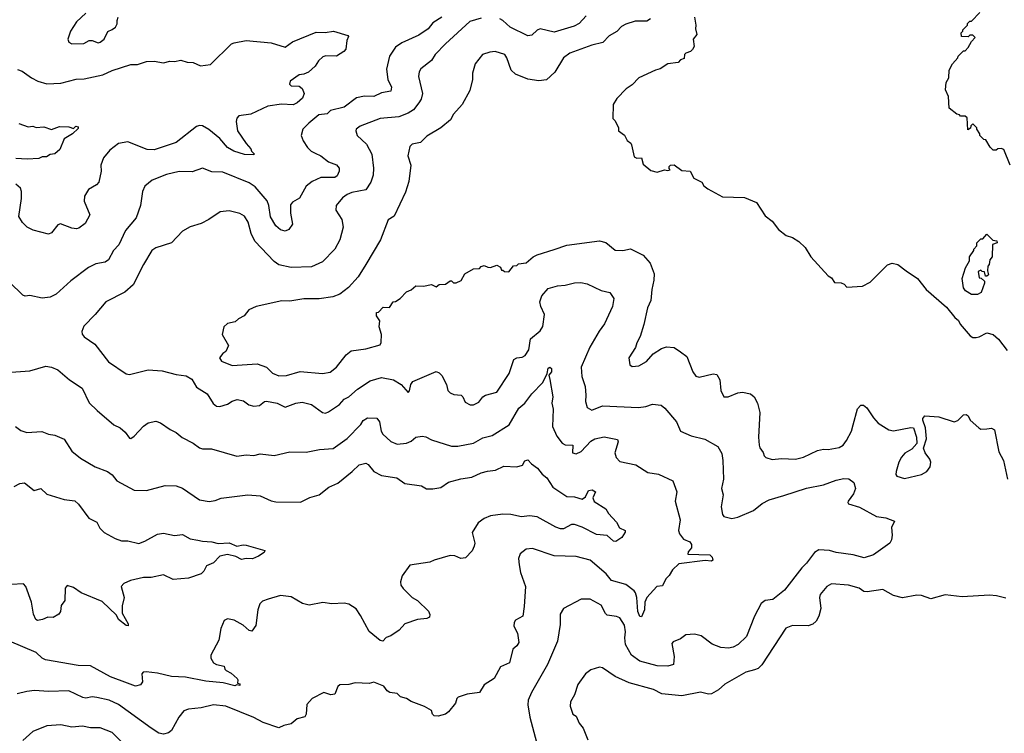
# Model space of a CAD drawing. Extents: x 1678759 to 1859541, y 384609 to 522867.
# Tile 425 of 466: x 1818050 to 1824376, y 466842 to 471430. Entities that reach past the tile are written whole.
import ezdxf

# ---------------------------------------------------------------- set-up
doc = ezdxf.new("R2010")
doc.units = 0

msp = doc.modelspace()

# ---------------------------------------------------------------- linework, layer by layer
at = {"layer": '0CON20XD'}
for points in [[(1820761.8, 471445), (1820705, 471410.4), (1820675, 471371.2), (1820615, 471330), (1820505, 471281.8), (1820465, 471252.9), (1820425.6, 471195), (1820407.4, 471112.6), (1820414.6, 471045), (1820439.5, 470995), (1820435, 470970), (1820375, 470959.5), (1820325, 470935.5), (1820265, 470938.8), (1820215, 470928.2), (1820135, 470868.2), (1820046, 470845), (1820024.7, 470825.3), (1819971.7, 470818.3), (1819906.9, 470765), (1819870, 470725), (1819859.2, 470685), (1819871.7, 470651.7), (1819898.9, 470608.9), (1819923.4, 470583.4), (1819947.7, 470572.3), (1819984.6, 470554.6), (1820035, 470515.5), (1820085, 470497.5), (1820103.3, 470475), (1820103.3, 470455), (1820089.4, 470425), (1820075, 470415.6), (1819985, 470415.5), (1819930.1, 470389.9), (1819890.5, 470359.5), (1819847.4, 470282.6), (1819803.8, 470256.2), (1819790.2, 470239.8), (1819789.1, 470185), (1819802.5, 470115), (1819778.7, 470081.3), (1819755, 470070), (1819725, 470078.6), (1819695, 470104.3), (1819661.2, 470161.2), (1819651.2, 470235), (1819639.2, 470265), (1819562.2, 470355), (1819525, 470381.2), (1819355, 470449.6), (1819285, 470452.2), (1819225, 470474.2), (1819158.3, 470451.7), (1819075, 470452.7), (1818993.3, 470435), (1818901.7, 470398.3), (1818855, 470360), (1818838, 470325), (1818825.8, 470235), (1818797.5, 470155), (1818730, 470075), (1818687.8, 469982.2), (1818651.9, 469945), (1818620.6, 469885), (1818600.2, 469869.8), (1818539.3, 469860.7), (1818493, 469837), (1818378.7, 469751.3), (1818285, 469666), (1818245, 469646), (1818195, 469640), (1818115, 469655.8), (1818085, 469651.4), (1818069.1, 469659.1), (1817985, 469742.9)], [(1818475, 471471.4), (1818415.8, 471415), (1818375.7, 471355), (1818358.8, 471305), (1818366.7, 471285), (1818384.2, 471274.2), (1818463, 471277), (1818495.8, 471295.8), (1818515, 471295.8), (1818555, 471281.9), (1818568, 471285), (1818592.5, 471305), (1818616.8, 471353.2), (1818645, 471365.6), (1818665, 471382.5), (1818676.4, 471403.6), (1818675.6, 471425), (1818683.1, 471445)], [(1821015, 471438.9), (1820941.8, 471418.2), (1820786.7, 471275), (1820720, 471205), (1820695, 471168), (1820626.3, 471113.7), (1820616.4, 471093.6), (1820612.5, 471065), (1820637.8, 470955), (1820630.2, 470919.8), (1820614.6, 470895.4), (1820579.8, 470850.2), (1820545, 470827.8), (1820485, 470804.6), (1820365, 470795.5), (1820236.7, 470745), (1820211.2, 470725), (1820208.8, 470715), (1820218, 470685), (1820278.6, 470628.6), (1820313.1, 470565), (1820323.1, 470475), (1820320.9, 470429.1), (1820305.7, 470385), (1820275, 470335.6), (1820185, 470317.7), (1820155, 470305.6), (1820124.2, 470285), (1820084.2, 470235), (1820081.4, 470205), (1820119.2, 470145), (1820128.6, 470095), (1820107.1, 470015), (1820074.6, 469955.4), (1819995, 469872.5), (1819925, 469841.4), (1819795, 469835.7), (1819715, 469852.9), (1819684, 469875), (1819561.1, 470005), (1819537.1, 470055), (1819517.1, 470127.1), (1819495, 470166.9), (1819464.6, 470184.6), (1819395, 470201.4), (1819337.5, 470195), (1819265.5, 470144.5), (1819215, 470119.4), (1819145, 470098.6), (1819095, 470070), (1819025.5, 469994.5), (1818925, 469962.5), (1818898, 469945), (1818844.4, 469855), (1818779.2, 469725), (1818725, 469678), (1818603.8, 469615), (1818535, 469533.8), (1818461.2, 469458.8), (1818448.8, 469425), (1818451.7, 469408.3), (1818465, 469391.2), (1818532.6, 469342.6), (1818620.5, 469230.5), (1818735, 469152.9), (1818755, 469148.6), (1818875, 469179.4), (1818965, 469172.5), (1819055, 469148.1), (1819120, 469140), (1819155, 469118.8), (1819185, 469066.2), (1819254.4, 469024.4), (1819292.7, 468962.7), (1819315, 468944.4), (1819335, 468941.9), (1819385, 468957.1), (1819415, 468976.9), (1819447.3, 468987.3), (1819488.8, 468978.8), (1819523.2, 468953.2), (1819555, 468945.7), (1819591.7, 468948.3), (1819623.3, 468975), (1819635, 468978), (1819705, 468963.5), (1819755, 468938), (1819825, 468964.3), (1819865, 468970.6), (1819925, 468955.7), (1819994.6, 468904.6), (1820015, 468900.6), (1820035, 468908.6), (1820103.9, 468956.1), (1820135, 468990), (1820165.8, 469005), (1820220, 469055), (1820302.6, 469107.4), (1820375, 469130), (1820452.5, 469115), (1820501.2, 469085), (1820545, 469033.8), (1820555, 469042.5), (1820563.9, 469083.9), (1820576.7, 469103.3), (1820725, 469167.5), (1820745, 469159.2), (1820762.6, 469142.6), (1820792, 469085), (1820801.4, 469045), (1820815, 469030), (1820839.1, 469019.1), (1820886.7, 469015), (1820897.5, 469005), (1820911.2, 468971.2), (1820945, 468954.3), (1820965, 468952.5), (1821000.2, 468969.8), (1821025.4, 469004.6), (1821043.9, 469016.1), (1821115.5, 469035), (1821194.4, 469155), (1821225.5, 469244.5), (1821245, 469255.6), (1821279.1, 469260.9), (1821298.4, 469271.6), (1821322.3, 469307.7), (1821332.9, 469377.1), (1821395, 469428.6), (1821412.2, 469457.8), (1821421.1, 469535), (1821397.5, 469585), (1821392.5, 469615), (1821405.6, 469655), (1821445, 469700.6), (1821505, 469719.4), (1821555, 469721.9), (1821615, 469738.6), (1821655, 469739.4), (1821695, 469732.5), (1821785, 469689.4), (1821841.2, 469675), (1821866.4, 469636.4), (1821858.2, 469585), (1821806.9, 469475), (1821772.2, 469427.8), (1821713.1, 469325), (1821656.7, 469195), (1821661.1, 469135), (1821682.4, 469072.4), (1821687.8, 469015), (1821684.3, 468975), (1821695, 468936.2), (1821725, 468919.1), (1821795, 468946.4), (1822025, 468936.9), (1822073.9, 468943.9), (1822115, 468957.5), (1822170.5, 468950.5), (1822195, 468931.2), (1822269.2, 468845), (1822296.7, 468785), (1822365, 468754.5), (1822453, 468733), (1822535.8, 468685.8), (1822560.3, 468640.3), (1822568.1, 468595), (1822572.9, 468475), (1822559.2, 468415), (1822570.8, 468375), (1822557, 468297), (1822565, 468247.5), (1822575, 468236), (1822625, 468223.1), (1822665, 468230.5), (1822763.8, 468275), (1822821.1, 468318.9), (1822866.4, 468343.6), (1822959.7, 468369.7), (1823105, 468417.5), (1823215, 468439.4), (1823295, 468469.6), (1823345, 468478.9), (1823378.1, 468478.1), (1823409.2, 468455), (1823419.4, 468415), (1823408, 468382), (1823373.3, 468335), (1823370, 468325), (1823375, 468317.5), (1823445.4, 468295.4), (1823555, 468236), (1823615, 468226.7), (1823670, 468205), (1823651.2, 468165), (1823656.2, 468115), (1823651.2, 468085), (1823640, 468065), (1823535, 467989.4), (1823475, 467970.5), (1823405, 467989.6), (1823295, 468004.6), (1823253.6, 468016.4), (1823185, 468021.8), (1823156.9, 468005), (1823105.6, 467935), (1823075.4, 467904.6), (1822965, 467761.4), (1822888.2, 467701.8), (1822840, 467695), (1822815, 467675.8), (1822770.5, 467595), (1822720, 467465), (1822666.7, 467413.3), (1822635, 467395.5), (1822605, 467388.9), (1822555, 467393.1), (1822499.2, 467415), (1822429.3, 467469.3), (1822385, 467478.5), (1822330, 467475), (1822295, 467450), (1822249.3, 467430.7), (1822240.8, 467419.2), (1822255.6, 467335), (1822251.2, 467285), (1822215, 467273.6), (1822145.4, 467274.6), (1822035, 467306.4), (1821981.5, 467345), (1821943, 467413), (1821938.4, 467455), (1821942, 467495), (1821936.2, 467536.2), (1821905, 467584.4), (1821885, 467593.1), (1821825, 467601.2), (1821813, 467613), (1821786.1, 467666.1), (1821715, 467704.4), (1821656.8, 467703.2), (1821545, 467643.8), (1821522.6, 467607.4), (1821522.2, 467542.2), (1821505.4, 467434.6), (1821441.9, 467285), (1821338.9, 467105), (1821317.5, 467055), (1821314.5, 467024.5), (1821328.1, 466945), (1821370, 466785)], [(1821689.4, 471455), (1821645, 471404.5), (1821612.4, 471387.6), (1821485, 471349.2), (1821395, 471371.4), (1821375, 471362), (1821340.2, 471329.8), (1821315, 471325.5), (1821201.9, 471381.9), (1821155, 471424.5), (1821135, 471434.6)], [(1822386.2, 471445), (1822393.8, 471395), (1822391.2, 471371.2), (1822400, 471335), (1822377.5, 471305), (1822383, 471257), (1822373, 471237), (1822360, 471225), (1822330, 471215), (1822322.5, 471205), (1822319.3, 471180.7), (1822295, 471172.5), (1822280, 471155), (1822215, 471146.2), (1822165, 471113.8), (1822135, 471106.2), (1822027.5, 471055), (1821985, 471011.2), (1821945.8, 470984.2), (1821887, 470923), (1821862.5, 470885), (1821860, 470795), (1821875, 470780), (1821897.5, 470735), (1821897.5, 470715), (1821935, 470686.7), (1821953.9, 470653.9), (1821976.7, 470635), (1821980, 470625), (1821997, 470547), (1822015, 470540), (1822045, 470542.5), (1822055, 470500), (1822105, 470460), (1822145, 470450), (1822193.6, 470463.6), (1822215, 470460), (1822230, 470465), (1822222.5, 470472.5), (1822222.5, 470485), (1822232.5, 470495), (1822255, 470496.7), (1822305, 470460), (1822357.5, 470455), (1822381.7, 470411.7), (1822432.5, 470385), (1822445, 470362.5), (1822471.7, 470341.7), (1822565, 470290), (1822705.9, 470285.9), (1822785, 470253.8), (1822838.8, 470168.8), (1822883.9, 470133.9), (1822925, 470080), (1822975, 470042.5), (1823015, 470030), (1823055, 470003.3), (1823096.2, 469965), (1823134.1, 469904.1), (1823243.6, 469783.6), (1823265, 469770), (1823285, 469740), (1823327, 469737), (1823348.3, 469728.3), (1823365, 469710), (1823465, 469717.5), (1823515, 469742.5), (1823625, 469853.3), (1823655, 469863.8), (1823692.5, 469855), (1823746, 469816), (1823817.5, 469765), (1823874.1, 469694.1), (1824005, 469582.5), (1824057.5, 469515), (1824082.5, 469495), (1824091.7, 469471.7), (1824157, 469397), (1824175, 469387.5), (1824195, 469387.5), (1824215, 469391.2), (1824265, 469416.7), (1824305, 469406.2), (1824338.8, 469375), (1824395, 469303.3)], [(1824413.9, 470493.9), (1824372.5, 470595), (1824355, 470602.5), (1824335, 470600), (1824325, 470590), (1824305, 470590), (1824285, 470610), (1824258.3, 470658.3), (1824245, 470660), (1824220, 470685), (1824220, 470695), (1824200, 470725), (1824200, 470735), (1824175, 470760), (1824161.7, 470748.3), (1824158.3, 470731.7), (1824141.7, 470721.7), (1824138.3, 470798.3), (1824125, 470810), (1824095, 470810), (1824088.3, 470818.3), (1824071.7, 470821.7), (1824021.7, 470861.7), (1824017.5, 470935), (1823998.3, 470978.3), (1824002.5, 471025), (1824020, 471055), (1824022.5, 471105), (1824042.5, 471145), (1824077.5, 471185), (1824080, 471195), (1824115, 471230), (1824125, 471230), (1824145, 471250), (1824165, 471290), (1824190, 471315), (1824175, 471330), (1824155, 471330), (1824145, 471320), (1824101.7, 471321.7), (1824100, 471345), (1824110, 471355), (1824110, 471365), (1824140, 471395), (1824140, 471405), (1824155, 471420), (1824165, 471420), (1824220, 471475)], [(1822104, 471435), (1822079.7, 471420.3), (1822005, 471419.5), (1821945, 471401.9), (1821917.1, 471385), (1821887.2, 471352.8), (1821837.1, 471325), (1821796.1, 471283.9), (1821725, 471266.4), (1821585, 471213.5), (1821544.6, 471185.4), (1821487.4, 471092.6), (1821435, 471044), (1821385, 471037.1), (1821315, 471046.7), (1821235, 471080), (1821207.1, 471105), (1821180.8, 471185), (1821166.2, 471205), (1821105, 471224.3), (1821070.7, 471220.7), (1821024, 471205), (1820977.5, 471145), (1820960, 471085), (1820959.2, 471045), (1820942, 470975), (1820892.5, 470885), (1820838.3, 470821.7), (1820818.6, 470785), (1820756, 470735), (1820665, 470680.6), (1820625, 470640.5), (1820571.3, 470628.7), (1820555.6, 470614.4), (1820544.5, 470555), (1820563.5, 470495), (1820550.9, 470389.1), (1820529.3, 470320.7), (1820455, 470166.2), (1820417.3, 470142.7), (1820369.2, 470015), (1820275, 469856.2), (1820224.5, 469775.5), (1820162, 469708), (1820105.9, 469664.1), (1820062.7, 469647.3), (1819975, 469634.5), (1819874.6, 469635.4), (1819785, 469621.1), (1819735, 469621.9), (1819570, 469585), (1819522.5, 469565), (1819493.3, 469525), (1819455, 469506.7), (1819435, 469486.7), (1819385, 469476.7), (1819362.5, 469455), (1819350, 469405), (1819391.2, 469335), (1819375, 469297.5), (1819355, 469283.3), (1819333.3, 469255), (1819346.7, 469235), (1819415, 469205.6), (1819575, 469216.9), (1819635, 469196.4), (1819675, 469158.1), (1819715, 469140.5), (1819765, 469143.1), (1819852.3, 469167.7), (1819995, 469155.6), (1820045, 469164.4), (1820085, 469195.8), (1820147.1, 469275), (1820178.9, 469301.1), (1820274.1, 469314.1), (1820365, 469340), (1820373.3, 469355), (1820373.8, 469405), (1820360, 469455), (1820363, 469493), (1820343.3, 469525), (1820342.5, 469547.5), (1820355, 469550), (1820385, 469582.5), (1820425, 469580), (1820450, 469615), (1820465, 469617.5), (1820495, 469636.7), (1820535, 469680), (1820566.1, 469693.9), (1820595, 469718.8), (1820645, 469716.7), (1820695, 469726.7), (1820725, 469712.5), (1820745, 469727.5), (1820785, 469730), (1820815, 469750), (1820825, 469750), (1820838.3, 469738.3), (1820855, 469737.5), (1820886.4, 469753.6), (1820910, 469795), (1820965, 469827.5), (1821005, 469830), (1821015, 469842.5), (1821035, 469850), (1821058.3, 469838.3), (1821075, 469837.5), (1821115, 469852.5), (1821138.3, 469838.3), (1821145, 469820), (1821155, 469820), (1821165, 469810), (1821191.7, 469808.3), (1821223, 469847), (1821245, 469850), (1821255, 469860), (1821305, 469866.2), (1821350, 469905), (1821375, 469918.8), (1821485, 469951.9), (1821565, 469979.1), (1821775, 470007.5), (1821815, 469998.1), (1821877, 469947), (1821925, 469945.6), (1821975, 469955.6), (1822055, 469915.8), (1822100.6, 469865), (1822125.6, 469795), (1822124.5, 469755), (1822110.9, 469695), (1822104.4, 469625), (1822082.8, 469577.2), (1822060.3, 469469.7), (1822037, 469393), (1822015, 469352.5), (1822007.5, 469322.5), (1821963.3, 469255), (1821971.2, 469211.2), (1821985, 469200), (1822027.5, 469205), (1822077.3, 469232.7), (1822119.3, 469280.7), (1822173.3, 469315), (1822205, 469327.5), (1822255, 469322.5), (1822296.7, 469295), (1822336.2, 469265), (1822374.2, 469165), (1822395, 469138.8), (1822415, 469132), (1822505, 469152.5), (1822528.3, 469148.3), (1822548, 469115), (1822554.4, 469045), (1822574.3, 469004.3), (1822602.5, 469005), (1822665, 469031.1), (1822695, 469035.5), (1822744.6, 469024.6), (1822768.6, 469005), (1822790.6, 468965), (1822805.8, 468905), (1822797.5, 468745), (1822801.5, 468695), (1822806.5, 468676.5), (1822827.9, 468647.9), (1822833.8, 468625), (1822844.3, 468614.3), (1822885, 468602.9), (1822945, 468608.9), (1823035, 468603.3), (1823085, 468618.1), (1823175, 468660), (1823215, 468667.8), (1823245, 468665.6), (1823315, 468680), (1823340, 468695), (1823363.1, 468725), (1823394.4, 468785), (1823404.6, 468825.4), (1823432.8, 468927.2), (1823455, 468951.2), (1823471.7, 468951.7), (1823493.4, 468933.4), (1823535, 468870), (1823565.8, 468835), (1823633.7, 468793.7), (1823665, 468786.7), (1823775, 468808), (1823792.5, 468805), (1823811.2, 468745), (1823813.3, 468705), (1823782.5, 468667.5), (1823736.6, 468643.4), (1823715, 468618), (1823697.8, 468585), (1823680.8, 468525), (1823679.2, 468505), (1823685, 468494), (1823735, 468480), (1823845, 468505.7), (1823878.8, 468525), (1823900, 468555), (1823904.1, 468584.1), (1823897.5, 468605), (1823868.8, 468645), (1823856.7, 468675), (1823876, 468735), (1823870, 468805), (1823852.5, 468855), (1823852.5, 468865), (1823865, 468882.5), (1823956.4, 468876.4), (1824055, 468843.8), (1824077.5, 468852.5), (1824115, 468890), (1824131.7, 468891.7), (1824143, 468883), (1824157.5, 468855), (1824212.5, 468805), (1824226.4, 468796.4), (1824265, 468800), (1824293.6, 468803.6), (1824313.6, 468793.6), (1824342, 468652), (1824370.6, 468595), (1824395.7, 468475)], [(1818035, 471108.6), (1818065, 471098.1), (1818125, 471055.6), (1818165.5, 471035.5), (1818225, 471016.9), (1818315, 471021.9), (1818413.7, 471046.3), (1818465, 471050), (1818585, 471074.4), (1818645, 471103.1), (1818765, 471142.5), (1818807.6, 471142.4), (1818865, 471161.4), (1818915, 471164), (1818975, 471152), (1819015, 471162.9), (1819045, 471161.4), (1819085, 471169.2), (1819125, 471155.8), (1819165, 471154.2), (1819212.3, 471132.3), (1819275, 471140.8), (1819411.2, 471275), (1819428.3, 471281.7), (1819505, 471296), (1819665, 471280), (1819755, 471252.5), (1819803.5, 471286.5), (1819955, 471348.9), (1820012.3, 471347.7), (1820065.7, 471355.7), (1820158, 471328), (1820162.5, 471322.5), (1820151.2, 471295), (1820145, 471240), (1820133.3, 471225), (1820085, 471194.4), (1820016.8, 471196.8), (1819998.7, 471191.3), (1819969.2, 471165), (1819948.9, 471131.1), (1819905, 471092), (1819875, 471078.6), (1819845, 471076.2), (1819787.5, 471035), (1819783.3, 471015), (1819793.9, 471003.9), (1819845, 471003.3), (1819865, 470987.5), (1819878.8, 470955), (1819867.1, 470925), (1819833.1, 470895), (1819807.7, 470882.3), (1819732.8, 470887.2), (1819645, 470873.3), (1819535, 470822), (1819458.3, 470811.7), (1819444.3, 470795.7), (1819440.8, 470775), (1819448.9, 470715), (1819505, 470633.3), (1819535, 470600), (1819540, 470585), (1819557, 470567), (1819555, 470560), (1819495, 470563.6), (1819425, 470583.5), (1819385, 470608.9), (1819336.3, 470666.3), (1819265, 470724.4), (1819225, 470747.1), (1819205, 470749.2), (1819185, 470742), (1819055, 470640.6), (1818915, 470592.3), (1818868.8, 470595), (1818745, 470644.4), (1818685, 470634.3), (1818629.4, 470590.6), (1818588, 470542), (1818571.9, 470495), (1818573.3, 470455), (1818559.5, 470385), (1818542.4, 470367.6), (1818493, 470337), (1818466.9, 470295), (1818465, 470263.3), (1818500, 470175), (1818471.3, 470118.7), (1818430.2, 470089.8), (1818414.5, 470085.5), (1818385, 470089.6), (1818312.5, 470117.5), (1818295, 470110), (1818255, 470060), (1818235, 470050), (1818135.5, 470075.5), (1818098.8, 470095), (1818068.6, 470125), (1818044.3, 470165), (1818060.9, 470279.1), (1818060.9, 470325), (1818055, 470346), (1818025, 470371.4)], [(1818045, 470762.5), (1818105, 470740.8), (1818135, 470745.8), (1818155, 470737.5), (1818205, 470740), (1818255, 470723.3), (1818305, 470742.9), (1818365, 470741.2), (1818395, 470730), (1818410, 470745), (1818425, 470740), (1818425, 470730), (1818390, 470695), (1818336.1, 470663.9), (1818307.5, 470595), (1818275, 470566.7), (1818245, 470562.5), (1818221.7, 470548.3), (1818195, 470548.8), (1818172.7, 470537.3), (1818097.6, 470532.4), (1818025, 470536.4)], [(1824205, 469662.5), (1824165, 469662.5), (1824126.1, 469686.1), (1824113.8, 469705), (1824105.8, 469765), (1824126.7, 469835), (1824151.7, 469878.3), (1824152.5, 469905), (1824180, 469945), (1824180, 469955), (1824200, 469975), (1824200, 469995), (1824225, 470020), (1824238.3, 470021.7), (1824265, 470050), (1824301.7, 470011.7), (1824328.3, 470008.3), (1824330, 469995), (1824300, 469985), (1824297.5, 469905), (1824282.5, 469885), (1824280, 469855), (1824270, 469845), (1824267.5, 469815), (1824275, 469790), (1824265, 469780), (1824255, 469780), (1824248.3, 469808.3), (1824235, 469810), (1824225, 469820), (1824208.3, 469811.7), (1824215, 469770), (1824228.3, 469768.3), (1824248.3, 469748.3), (1824250, 469735), (1824227.5, 469675), (1824205, 469662.5)], [(1817935, 469158.6), (1818115, 469172.9), (1818217.7, 469202.3), (1818255, 469195.8), (1818295, 469179.2), (1818370, 469115), (1818451.2, 469061.2), (1818496.4, 468966.4), (1818547.3, 468917.3), (1818655.7, 468825.7), (1818695, 468806.2), (1818727.8, 468777.8), (1818755, 468738.8), (1818765, 468738), (1818785, 468752), (1818845, 468815.8), (1818875, 468838), (1818925, 468848.8), (1818955, 468838.8), (1819016.7, 468795), (1819055, 468776), (1819093.4, 468743.4), (1819165, 468707.5), (1819205, 468677.5), (1819225, 468670.8), (1819281.7, 468671.7), (1819445, 468624.2), (1819505, 468632.9), (1819555, 468628.1), (1819595, 468637.5), (1819685, 468628.6), (1819785, 468650.8), (1819890.5, 468649.5), (1819975.7, 468665.7), (1820065, 468673.3), (1820155, 468737.3), (1820242, 468828)], [(1820242, 468828), (1820257.8, 468852.2), (1820285, 468869.3), (1820345, 468868.5), (1820362.5, 468845), (1820372.1, 468785), (1820382.5, 468765), (1820435, 468718.1), (1820475, 468701.2), (1820535, 468706.8), (1820565, 468720.8), (1820595, 468746.5), (1820635, 468751.5), (1820658.9, 468748.9), (1820695, 468728.9), (1820825, 468688.1), (1820865, 468687.8), (1820965, 468707.8), (1821025, 468742.2), (1821085, 468755.5), (1821195.3, 468824.8), (1821257.2, 468932.8), (1821295, 468964.4), (1821341.1, 469025), (1821412.1, 469097.9), (1821440, 469155), (1821445, 469188.8), (1821456.2, 469196.2), (1821467.3, 469187.3), (1821467.5, 469165), (1821448.8, 469145), (1821456.9, 469116.9), (1821475.6, 469005), (1821469.2, 468965), (1821477.1, 468925), (1821473.1, 468815), (1821501.7, 468751.7), (1821536.4, 468706.4), (1821555, 468696.9), (1821604, 468694), (1821601.2, 468645), (1821625, 468638.6), (1821657, 468653), (1821719.2, 468720.8), (1821745, 468735.4), (1821805, 468747.3), (1821890.5, 468730.5), (1821896.2, 468715), (1821874.2, 468645), (1821882, 468615), (1821905, 468590), (1822007.7, 468567.7), (1822085, 468518.9), (1822155, 468507.5), (1822246.2, 468465), (1822272.2, 468395), (1822261.2, 468335), (1822294.4, 468214.4), (1822283.3, 468146.7), (1822289.5, 468125), (1822315, 468090), (1822355, 468072.5), (1822366.2, 468055), (1822365.7, 468035), (1822345, 468007.5), (1822343.8, 467993.8), (1822485, 467988.8), (1822498.8, 467975), (1822502.5, 467955), (1822495, 467947.5), (1822455, 467953.8), (1822285, 467932.3), (1822245, 467892.9), (1822223.1, 467856.9), (1822200.8, 467835), (1822179.3, 467790.7), (1822143.6, 467786.4), (1822078.5, 467715), (1822066.5, 467685), (1822063.5, 467635), (1822045, 467590), (1822035, 467592.5), (1822021.5, 467625), (1822014.4, 467715), (1822006.5, 467745), (1821997.2, 467757.2), (1821945, 467797.7), (1821851.9, 467825), (1821817.6, 467867.6), (1821715, 467954.5), (1821625, 467978.8), (1821485, 467982.3), (1821345, 468030.5), (1821304.6, 468025.4), (1821266, 467995), (1821255.7, 467965), (1821258.1, 467925), (1821268.6, 467875), (1821299.4, 467785), (1821292.3, 467657.7), (1821282.5, 467595), (1821235, 467570), (1821226.2, 467555), (1821225, 467530), (1821248.8, 467485), (1821256.9, 467425), (1821245, 467403.3), (1821217.8, 467382.2), (1821198.1, 467295), (1821140, 467270), (1821098.8, 467195), (1821035, 467153.3), (1821005, 467103.8), (1820925, 467093.8), (1820867.5, 467075), (1820858.8, 467065), (1820850.8, 467035), (1820805, 466979.2), (1820785, 466964.3), (1820738.8, 466951.2), (1820712.5, 466955), (1820702.5, 466965), (1820695, 466987.5), (1820651.2, 467015), (1820565, 467045.7), (1820535, 467065.8), (1820495.8, 467075.8), (1820475, 467098), (1820427.5, 467105), (1820411.2, 467115), (1820390, 467145), (1820325, 467170), (1820295, 467161.2), (1820205.8, 467165.8), (1820165, 467156.2), (1820106.4, 467153.6), (1820095, 467142.5), (1820075, 467094.2), (1820049.3, 467089.3), (1820005, 467104.2), (1819928.8, 467065), (1819894.1, 467025.9), (1819891.4, 466965), (1819881.5, 466948.5), (1819832.5, 466935), (1819795, 466902), (1819747.6, 466892.4), (1819715, 466877.1), (1819615, 466911.1), (1819555, 466942.7), (1819375, 467015.4), (1819295, 467024.5), (1819215.5, 467004.5), (1819135, 466996.9), (1819104.6, 466985.4), (1819072.9, 466945), (1819025, 466858.8), (1819006.7, 466845), (1818975, 466835.6), (1818945, 466843.1), (1818895, 466875.6), (1818685, 467027.7), (1818625, 467054.5), (1818545, 467072.1), (1818515, 467076.5), (1818475, 467068.5), (1818455, 467071.1), (1818365, 467115.6), (1818235, 467109.5), (1818145, 467116.9), (1818095, 467111.4), (1818034.2, 467095.8)], [(1818022.5, 468815), (1818058.3, 468788.3), (1818095, 468776.5), (1818192.1, 468782.1), (1818235, 468765.8), (1818275, 468759.2), (1818335, 468732), (1818385.5, 468655.5), (1818439.8, 468609.8), (1818535.5, 468555.5), (1818615, 468524.2), (1818644.5, 468504.5), (1818675, 468464.2), (1818785, 468406), (1818865, 468402.5), (1818985, 468434), (1819055, 468432.9), (1819095, 468418), (1819205, 468341.9), (1819267.9, 468332.1), (1819305, 468338.1), (1819345, 468354.3), (1819515, 468374.4), (1819595, 468368.1), (1819665, 468335.7), (1819695, 468330.8), (1819855, 468328.6), (1819915, 468358.6), (1819975, 468375.6), (1820035.4, 468424.6), (1820095, 468449.4), (1820186, 468524), (1820232.2, 468567.8), (1820275, 468579.2), (1820289.7, 468569.7), (1820324.5, 468524.5), (1820375, 468499.4), (1820474.2, 468484.2), (1820525, 468448.1), (1820632.7, 468432.7), (1820662.7, 468412.7), (1820705, 468414.3), (1820755, 468422.5), (1820804.5, 468455.5), (1820885, 468477.1), (1820955, 468487.8), (1821015, 468516.9), (1821055, 468528.1), (1821106.8, 468533.2), (1821161.7, 468558.3), (1821245, 468555.8), (1821280, 468565), (1821295, 468592.5), (1821315, 468600), (1821337.5, 468575), (1821377, 468547), (1821406.8, 468506.8), (1821436, 468485), (1821476.2, 468425), (1821565, 468364.2), (1821615, 468362), (1821665, 468346.7), (1821685, 468362.5), (1821705, 468403.3), (1821727.7, 468407.7), (1821750, 468395), (1821732.5, 468355), (1821742, 468332), (1821816, 468286), (1821833.8, 468255), (1821885, 468200), (1821902.8, 468162.8), (1821940, 468145), (1821941.2, 468135), (1821918.6, 468101.4), (1821880, 468075), (1821865, 468077.5), (1821825, 468113.8), (1821755, 468119.2), (1821665, 468167.8), (1821615, 468184), (1821595, 468183.8), (1821545, 468155.8), (1821525, 468157.1), (1821495, 468167.8), (1821375, 468234.5), (1821325, 468240), (1821275, 468233.1), (1821205, 468248.1), (1821155, 468251.1), (1821075, 468238.9), (1821035, 468221.9), (1820995.8, 468195), (1820957, 468133), (1820973.3, 468065), (1820970, 468045), (1820956.1, 468013.9), (1820915, 467970), (1820885, 467966.2), (1820845, 467983.8), (1820815.9, 467985.9), (1820712.5, 467955), (1820685, 467941.2), (1820556.4, 467923.6), (1820508, 467855), (1820495.8, 467815), (1820499.2, 467795), (1820512.8, 467772.8), (1820571.2, 467715), (1820605.5, 467695.5), (1820676, 467626), (1820686.1, 467606.1), (1820682.3, 467587.7), (1820665, 467579.2), (1820605, 467573.1), (1820524.5, 467545.5), (1820487.5, 467505), (1820435, 467467.5), (1820405, 467457.5), (1820382.5, 467435), (1820365, 467439.4), (1820296.4, 467496.4), (1820240, 467600), (1820211, 467641), (1820165, 467672.9), (1820135, 467678.5), (1820054.7, 467674.7), (1819997.8, 467682.2), (1819910, 467665), (1819866.4, 467676.4), (1819795, 467718.1), (1819725, 467727.5), (1819646.2, 467703.8), (1819609.7, 467690.3), (1819593.8, 467675), (1819580.8, 467635), (1819566.2, 467535), (1819541.7, 467498.3), (1819525, 467503.3), (1819485, 467538), (1819428.7, 467568.7), (1819385, 467578.1), (1819363.4, 467566.6), (1819341.4, 467515), (1819329.7, 467440.3), (1819277.1, 467345), (1819278.6, 467325), (1819295.8, 467295.8), (1819315, 467283.8), (1819363, 467273), (1819367.5, 467255), (1819377.5, 467245), (1819409.2, 467229.2), (1819447.5, 467195), (1819452.5, 467185), (1819450, 467165), (1819465, 467160), (1819465, 467150), (1819445, 467152.5), (1819432.5, 467147.5), (1819357.2, 467167.2), (1819245, 467178), (1819115, 467203.3), (1819025, 467207.5), (1818935, 467228.2), (1818863, 467237), (1818842.5, 467235), (1818833.8, 467225), (1818838, 467172), (1818827.1, 467152.9), (1818795, 467144.5), (1818743.4, 467163.4), (1818634, 467205), (1818505, 467276.2), (1818425, 467277.7), (1818215, 467314.5), (1818195, 467324.5), (1818155, 467360.5), (1817985, 467434.4)], [(1818015, 468428.8), (1818051.2, 468448.8), (1818081.7, 468451.7), (1818143.6, 468403.6), (1818185, 468416.7), (1818225, 468378.8), (1818335.7, 468345.7), (1818405, 468336), (1818428.6, 468315), (1818494, 468224), (1818545, 468200), (1818565, 468160), (1818593.2, 468133.2), (1818663.8, 468093.8), (1818705, 468080), (1818745, 468079.2), (1818815, 468062), (1818855, 468077.1), (1818935, 468121.4), (1818975, 468128.9), (1819045, 468114.4), (1819095, 468120.8), (1819145, 468092), (1819195, 468084.4), (1819225, 468076.7), (1819285, 468073.6), (1819325, 468062.2), (1819395.8, 468065.8), (1819445, 468044.2), (1819485, 468054), (1819505, 468052), (1819625, 468017.5), (1819620, 468005), (1819585, 467980), (1819545, 467963.8), (1819505, 467966.2), (1819475, 467958.8), (1819437.8, 467977.8), (1819385, 467990.8), (1819335, 467980), (1819295, 467938), (1819250.5, 467919.5), (1819233.8, 467885), (1819215, 467866.7), (1819135, 467840), (1819035, 467830), (1818975, 467860), (1818895, 467844.3), (1818845, 467843.8), (1818761.2, 467825), (1818718.8, 467805), (1818702.5, 467785), (1818721.9, 467715), (1818708.6, 467661.4), (1818708, 467615), (1818746.2, 467545), (1818747, 467533), (1818735, 467534), (1818685, 467572.5), (1818672.3, 467602.3), (1818579.3, 467689.3), (1818445, 467745.8), (1818395, 467780), (1818355, 467791.2), (1818341.2, 467775), (1818340, 467695), (1818316.1, 467663.9), (1818311.2, 467625), (1818301.7, 467608.3), (1818265, 467586.7), (1818230.7, 467589.3), (1818197.3, 467572.7), (1818165, 467568), (1818154.2, 467574.2), (1818138.3, 467608.3), (1818126.7, 467685), (1818089.2, 467785), (1818075, 467803.3), (1817995, 467798.8)], [(1824385, 467710), (1824326.4, 467726.4), (1824280.5, 467729.5), (1824105, 467719.4), (1823997.3, 467732.7), (1823905, 467705.7), (1823845, 467727.5), (1823815, 467730.8), (1823723, 467713), (1823665, 467728.8), (1823595.9, 467765.9), (1823495, 467750.8), (1823474.4, 467754.4), (1823444.4, 467774.4), (1823375, 467794.2), (1823265, 467802.5), (1823235.8, 467785), (1823192.9, 467735), (1823189.2, 467715), (1823197.5, 467645), (1823185.4, 467594.6), (1823166.7, 467563.3), (1823145, 467544.4), (1823115, 467533.3), (1823015, 467534.3), (1822971.7, 467518.3), (1822818.3, 467281.7), (1822795, 467259.4), (1822770.7, 467249.3), (1822715, 467235.6), (1822581.3, 467158.7), (1822539.1, 467120.9), (1822494.4, 467095.6), (1822475, 467093.1), (1822425, 467105.6), (1822305, 467082.9), (1822176.4, 467096.4), (1822122.4, 467122.4), (1821965, 467165.8), (1821875, 467206), (1821795, 467263.3), (1821775, 467266.7), (1821720.5, 467249.5), (1821685, 467223.3), (1821635.8, 467155), (1821615, 467090), (1821588, 467045), (1821585.9, 467015.9), (1821603.8, 466965), (1821625, 466952.5), (1821645, 466906.7), (1821670.8, 466875), (1821700.2, 466800.2)], [(1818755, 466732.9), (1818645, 466846.7), (1818567.2, 466877.2), (1818505, 466877.9), (1818453.1, 466886.9), (1818385, 466880.5), (1818315, 466895.6), (1818225, 466890), (1818135, 466854.3), (1818070.8, 466795)]]:
    msp.add_lwpolyline(points, dxfattribs=at)

doc.saveas('drawing.dxf')
